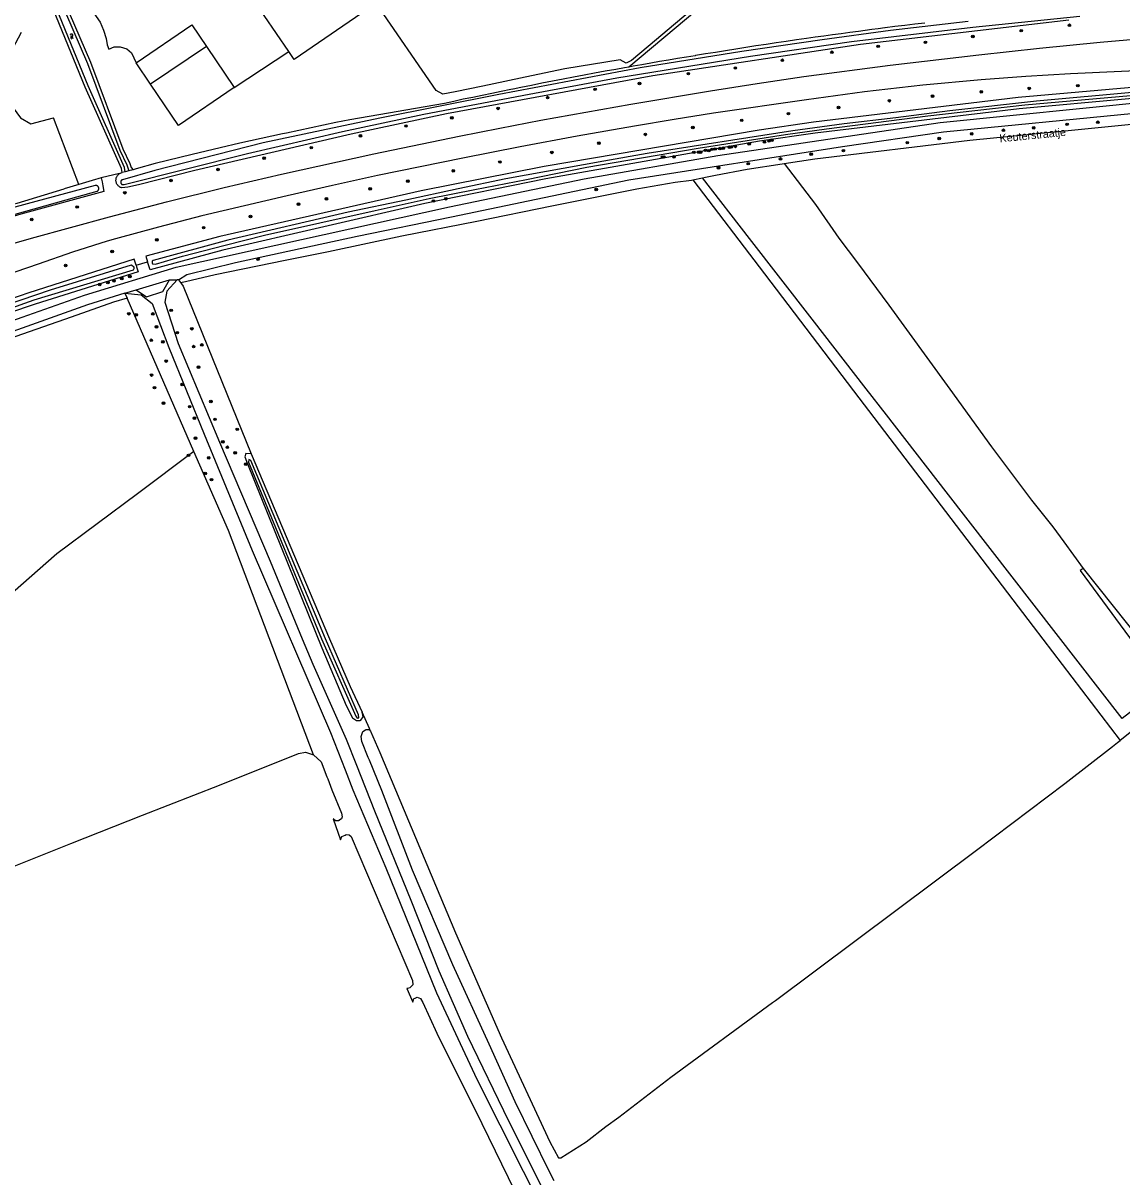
# Model space of a CAD drawing. Extents: x 126000 to 131009, y 393000 to 395500.
# Drawn here: x 130474.3 to 130817.4, y 393231.5 to 393591.8 of the extents above; entities that cross this region are included whole.
import ezdxf

# ---------------------------------------------------------------- set-up
doc = ezdxf.new("R2010")
doc.units = 0
for name, color, linetype in [('gg-anno-openbare ruimte label', 7, 'Continuous'), ('gg-bbg-bijgebouw', 7, 'Continuous'), ('gg-bbg-gedigitaliseerde bijgebouw', 7, 'Continuous'), ('gg-bbg-hoofdgebouw', 7, 'Continuous'), ('gg-bbg-luifel en loopbrug', 7, 'Continuous'), ('gg-knt-bronhoudergrens', 7, 'Continuous'), ('gg-knt-verharding', 7, 'Continuous'), ('gg-kntw-bovenkant insteek waterloop', 7, 'Continuous'), ('gg-kntw-waterlijn', 7, 'Continuous'), ('gt-grn-vlakafsluiter', 7, 'Continuous'), ('gt-symb-boom', 7, 'Continuous'), ('gt-symb-watersymbool', 7, 'Continuous'), ('gx-grn-maaiveld', 7, 'Continuous')]:
    doc.layers.add(name, color=color, linetype=linetype)

# ---------------------------------------------------------------- blocks, each defined once
blk = doc.blocks.new('gt0-BOOM')
at = {"layer": 'gt-symb-boom'}
for radius in [0.4, 0.2]:
    blk.add_circle((0, 0), radius, dxfattribs=at)
blk = doc.blocks.new('gt0-WA')
at = {"layer": 'gt-symb-watersymbool'}
for centre, start, end in [((-0.32, 0.02), 28.0725, 151.9275), ((0.43, 0.42), 208.0725, 331.9275), ((-0.32, -0.43), 28.0725, 151.9275), ((0.43, -0.03), 208.0725, 331.9275)]:
    blk.add_arc(centre, 0.425, start, end, dxfattribs=at)

msp = doc.modelspace()

# ---------------------------------------------------------------- linework, layer by layer
at = {"layer": 'gg-bbg-bijgebouw'}
msp.add_line((130509.63, 393579.36), (130527.06, 393591.23), dxfattribs=at)
at = {"layer": 'gg-bbg-gedigitaliseerde bijgebouw'}
for p, q in [((130527.06, 393591.23), (130531.59, 393584.52)), ((130531.59, 393584.52), (130514.14, 393572.72)), ((130514.14, 393572.72), (130509.63, 393579.36))]:
    msp.add_line(p, q, dxfattribs=at)
at = {"layer": 'gg-bbg-hoofdgebouw'}
msp.add_line((130557.26, 393582.98), (130523.82, 393631.98), dxfattribs=at)
msp.add_lwpolyline([(130583.77, 393597.35), (130559, 393580.44), (130557.26, 393582.98)], dxfattribs=at)
at = {"layer": 'gg-bbg-luifel en loopbrug'}
msp.add_line((130531.59, 393584.52), (130540.28, 393571.67), dxfattribs=at)
msp.add_lwpolyline([(130540.28, 393571.67), (130522.86, 393559.86), (130514.14, 393572.72)], dxfattribs=at)
at = {"layer": 'gg-knt-bronhoudergrens'}
msp.add_line((130491.74, 393541.4), (130483.81, 393562.27), dxfattribs=at)
for points in [[(130552.16, 393722.27), (130584.04, 393698.66), (130604.99, 393683.81), (130621.54, 393672.08), (130625.58, 393669.09), (130631.07, 393665.32), (130657.8, 393645.54), (130688.82, 393622.53), (130701.85, 393612.34), (130701.65, 393611.68), (130669.54, 393584.49), (130664.28, 393580.13), (130662.62, 393579.33), (130660.77, 393580.32), (130643.51, 393577.55), (130633.12, 393575.36), (130617.91, 393572.09), (130609.24, 393570.3), (130605.41, 393569.61), (130603.29, 393570.8), (130584.64, 393597.79), (130549.25, 393650.51)], [(130473.71, 393588.82), (130469.23, 393580.42), (130467.98, 393575.28), (130468.9, 393568.49), (130473.56, 393562.18), (130476.79, 393560.38), (130483.81, 393562.27)]]:
    msp.add_lwpolyline(points, dxfattribs=at)
at = {"layer": 'gg-knt-verharding'}
msp.add_line((130540.28, 393571.67), (130557.26, 393582.98), dxfattribs=at)
msp.add_lwpolyline([(130477.63, 393624.43), (130493.01, 393599.91), (130498.37, 393592.09), (130499.48, 393589.58), (130500.26, 393586.97), (130500.58, 393585.04), (130501.13, 393583.7), (130502.8, 393584.36), (130504.67, 393584.4), (130506.72, 393583.72), (130508.16, 393582.51), (130509.63, 393579.36)], dxfattribs=at)
at = {"layer": 'gg-kntw-bovenkant insteek waterloop'}
for p, q in [((130491.74, 393541.4), (130487.14, 393540.01)), ((130495.86, 393542.64), (130491.74, 393541.4))]:
    msp.add_line(p, q, dxfattribs=at)
for points in [[(130478.08, 393620.09), (130479.02, 393617.53), (130495.33, 393579.59), (130505.47, 393552.56), (130507.65, 393547.93), (130508.04, 393546.66), (130508.68, 393545.98)], [(130505.25, 393545.17), (130505.07, 393546.38), (130493.73, 393571.8), (130479.35, 393606.99), (130475.3, 393616.24), (130474.95, 393616.97)]]:
    msp.add_lwpolyline(points, dxfattribs=at)
at = {"layer": 'gg-kntw-waterlijn'}
for points in [[(130477.3, 393619.31), (130478.09, 393617.16), (130494.4, 393579.21), (130504.54, 393552.17), (130506.72, 393547.57), (130507.31, 393545.65)], [(130506.22, 393545.4), (130506.04, 393546.66), (130494.65, 393572.2), (130480.27, 393607.38), (130476.21, 393616.66), (130475.69, 393617.71)]]:
    msp.add_lwpolyline(points, dxfattribs=at)
at = {"layer": 'gt-grn-vlakafsluiter'}
for p, q in [((130506.22, 393545.4), (130505.25, 393545.17)), ((130507.31, 393545.65), (130506.22, 393545.4)), ((130508.68, 393545.98), (130507.31, 393545.65))]:
    msp.add_line(p, q, dxfattribs=at)
at = {"layer": 'gx-grn-maaiveld'}
for p, q in [((130498.72, 393543.5), (130495.86, 393542.64)), ((130504.47, 393544.81), (130498.72, 393543.5)), ((130504.47, 393544.81), (130505.25, 393545.17)), ((130683.41, 393542.87), (130686.46, 393543.47)), ((130509.64, 393516.22), (130513.22, 393517.26)), ((130509.63, 393508.56), (130520.04, 393511.63)), ((130520.04, 393511.63), (130522.39, 393511.63)), ((130522.83, 393511.63), (130522.39, 393511.63)), ((130522.83, 393511.63), (130523.46, 393510.77)), ((130506.1, 393507.45), (130509.63, 393508.56)), ((130506.1, 393507.45), (130506.78, 393505.9)), ((130524.28, 393509.65), (130545.56, 393457.33)), ((130527.67, 393458.07), (130506.78, 393505.9))]:
    msp.add_line(p, q, dxfattribs=at)
for points in [[(130797.88, 393626.07), (130794.55, 393621.98), (130783.54, 393612.5), (130767.27, 393623.2), (130739.9, 393642.98), (130692.39, 393602.4), (130663.44, 393578.07)], [(130769.4, 393592.29), (130745.21, 393589.53), (130723.83, 393586.62), (130698.75, 393582.96), (130666.98, 393577.8), (130622.84, 393569.51), (130585.77, 393562.07), (130549.26, 393554.39), (130515.51, 393545.81), (130505.41, 393542.91), (130505.35, 393542.89), (130505.28, 393542.87), (130505.22, 393542.84), (130505.16, 393542.81), (130505.11, 393542.77), (130505.05, 393542.72), (130505.01, 393542.68), (130504.96, 393542.62), (130504.92, 393542.57), (130504.89, 393542.51), (130504.86, 393542.45), (130504.84, 393542.38), (130504.82, 393542.32), (130504.8, 393542.25), (130504.8, 393542.18), (130504.8, 393542.11), (130504.8, 393542.05), (130504.81, 393541.98), (130504.81, 393541.98), (130504.83, 393541.91), (130504.85, 393541.85), (130504.88, 393541.78), (130504.91, 393541.73), (130504.95, 393541.67), (130505, 393541.61), (130505.04, 393541.57), (130505.1, 393541.52), (130505.15, 393541.48), (130505.21, 393541.45), (130505.27, 393541.42), (130505.33, 393541.39), (130505.4, 393541.37), (130505.47, 393541.36), (130505.53, 393541.35), (130505.6, 393541.35), (130505.67, 393541.35), (130505.74, 393541.36), (130505.81, 393541.38), (130505.87, 393541.4), (130505.93, 393541.43), (130544.45, 393551.12), (130574.1, 393558), (130599.51, 393563.36), (130632.31, 393569.63), (130659.68, 393574.74), (130701.44, 393581.52), (130733.05, 393586.03), (130770.93, 393590.56), (130804.3, 393594.01)], [(130800.84, 393592.73), (130735.77, 393585.08), (130670.98, 393575.31), (130606.55, 393563.42), (130576.75, 393557.17), (130527.97, 393545.81), (130510.37, 393541.25), (130507.05, 393540.55), (130505.12, 393540.35), (130504.92, 393540.42), (130504.72, 393540.51), (130504.53, 393540.61), (130504.35, 393540.73), (130504.18, 393540.87), (130504.02, 393541.02), (130503.88, 393541.18), (130503.75, 393541.35), (130503.64, 393541.54), (130503.54, 393541.73), (130503.54, 393541.76), (130503.47, 393541.94), (130503.4, 393542.15), (130503.36, 393542.36), (130503.34, 393542.57), (130503.33, 393542.79), (130503.35, 393543.01), (130503.38, 393543.22), (130503.43, 393543.43), (130503.51, 393543.64), (130503.6, 393543.84), (130503.7, 393544.03), (130503.83, 393544.22), (130503.97, 393544.39), (130504.12, 393544.54), (130504.29, 393544.69), (130504.47, 393544.81)], [(130755.86, 393591.83), (130752.76, 393591.46), (130749.67, 393591.08), (130746.57, 393590.69), (130743.48, 393590.3), (130743.43, 393590.29), (130741.37, 393590.03), (130739.32, 393589.76), (130737.27, 393589.49), (130735.22, 393589.22), (130735.2, 393589.22), (130735.18, 393589.22), (130732.47, 393588.86), (130729.76, 393588.49), (130727.06, 393588.12), (130724.35, 393587.74), (130721.65, 393587.36), (130718.95, 393586.98), (130715.79, 393586.53), (130712.63, 393586.07), (130709.48, 393585.6), (130706.32, 393585.12), (130703.17, 393584.65), (130700.01, 393584.16), (130696.86, 393583.67), (130693.71, 393583.17), (130690.56, 393582.67), (130687.41, 393582.16), (130684.26, 393581.64), (130684.22, 393581.63), (130681.44, 393581.17), (130678.66, 393580.71), (130675.88, 393580.24), (130673.1, 393579.76), (130670.32, 393579.28), (130670.3, 393579.28), (130667.58, 393578.8), (130664.85, 393578.32), (130663.44, 393578.07)], [(130450.77, 393517.14), (130476.95, 393524.69), (130501.26, 393531.31), (130519.14, 393535.98), (130537.07, 393540.44), (130555.06, 393544.68), (130583.86, 393550.98), (130610.45, 393556.5), (130623.21, 393559.03), (130635.99, 393561.46), (130664.12, 393566.5), (130689.02, 393570.61), (130703.54, 393572.93), (130718.08, 393575.09), (130745.05, 393578.62), (130772.78, 393581.91), (130791.72, 393583.96), (130810.68, 393585.81), (130829.66, 393587.47)], [(130830.99, 393577.31), (130801.34, 393575.95), (130787.39, 393575.13), (130773.45, 393574.1), (130755.25, 393572.42), (130737.08, 393570.35), (130718.96, 393567.87), (130689.91, 393563.63), (130677.59, 393561.7), (130665.28, 393559.66), (130647.37, 393556.51), (130629.5, 393553.15), (130611.67, 393549.58), (130585.03, 393544.17), (130570.92, 393541.1), (130556.83, 393537.9), (130530.12, 393531.58), (130516.62, 393528.11), (130503.16, 393524.48), (130500.61, 393523.72), (130489.77, 393520.31), (130479.04, 393516.57), (130454.32, 393508.1)], [(130663.44, 393578.07), (130662.13, 393577.83), (130659.41, 393577.35), (130659.39, 393577.34), (130656.09, 393576.74), (130652.8, 393576.13), (130649.5, 393575.52), (130646.21, 393574.9), (130642.92, 393574.27), (130639.63, 393573.64), (130636.34, 393573), (130633.05, 393572.35), (130629.77, 393571.7), (130629.74, 393571.69), (130629.73, 393571.69), (130627.35, 393571.21), (130627.26, 393571.2), (130626.58, 393571.06), (130623.62, 393570.46), (130620.66, 393569.85), (130617.7, 393569.24), (130614.74, 393568.62), (130611.78, 393568), (130608.82, 393567.37), (130605.87, 393566.73), (130576.37, 393561.62), (130572.01, 393560.71), (130572, 393560.71), (130571.99, 393560.71), (130556.58, 393557.48), (130555.38, 393557.23), (130541.99, 393554.34), (130535.89, 393552.87), (130527.12, 393550.76), (130515.55, 393547.97), (130509.68, 393546.32), (130508.68, 393545.98)], [(130896.39, 393574.35), (130896.4, 393575.91), (130842.39, 393573.5), (130819.35, 393571.61), (130785.07, 393568.53), (130721.17, 393560.86), (130704.15, 393558.39), (130637.03, 393547.05), (130598.68, 393539.43), (130535.74, 393525.2), (130512.68, 393519.06), (130513.22, 393517.26)], [(130830.95, 393569.11), (130819.62, 393568.14), (130785.38, 393565), (130721.62, 393557.48), (130704.29, 393554.98), (130637.52, 393543.21), (130599.82, 393535.51), (130536.71, 393520.9), (130513.97, 393514.77), (130513.41, 393516.65), (130513.22, 393517.26)], [(130821.82, 393570.21), (130790.72, 393567.38), (130763.67, 393564.44), (130746.86, 393562.27), (130730.68, 393560.32), (130714.71, 393558.14), (130669.25, 393551.04), (130655.65, 393548.73), (130625.05, 393543.17), (130610.14, 393540.04), (130593.82, 393536.51), (130575.84, 393532.75), (130538.28, 393524.02), (130514.96, 393517.67), (130514.67, 393517.44), (130514.59, 393517.05), (130514.62, 393516.97), (130514.79, 393516.58), (130515.7, 393516.55), (130524.12, 393519.07), (130537.44, 393522.49), (130549.66, 393525.53)], [(130549.66, 393525.53), (130584.29, 393533.31), (130601.1, 393536.98), (130615.44, 393539.87), (130631.49, 393542.94), (130650.37, 393546.77), (130685.14, 393552.72), (130712.38, 393557.01), (130725.17, 393558.77), (130756.85, 393562.8), (130787.09, 393566.23), (130820.14, 393569.17)], [(130433.99, 393485.86), (130444.86, 393489.72), (130474, 393499.93), (130493.52, 393506.86), (130522.13, 393515.55), (130607.51, 393534.42), (130649.56, 393543.22), (130691.26, 393550.47), (130760.7, 393560.81), (130827.02, 393567.45), (130831.42, 393567.59)], [(130522.83, 393511.63), (130525.45, 393513.33), (130540.68, 393517.09), (130578.61, 393525.29), (130608.11, 393531.34), (130663.52, 393542.89), (130730.15, 393553.23), (130761.7, 393557.82), (130821.4, 393563.69)], [(130711.93, 393547.95), (130721.52, 393549.39), (130769.92, 393555.2), (130802.7, 393558.5), (130825.61, 393560.79), (130832.22, 393560.55)], [(130686.46, 393543.47), (130687.42, 393543.66), (130690.57, 393544.28), (130700.38, 393546.22), (130711.32, 393547.86), (130711.93, 393547.95)], [(130711.93, 393547.95), (130721.72, 393535.11), (130729.04, 393524.69), (130734.92, 393516.9), (130744.62, 393503.77), (130756.57, 393487.35), (130763.72, 393477.46), (130776.7, 393459.53), (130789.19, 393442.85), (130795.88, 393434.52), (130799.32, 393429.79), (130805.3, 393421.49)], [(130498.72, 393543.5), (130498.97, 393542.21), (130499.21, 393540.98), (130499.57, 393539.17), (130473.6, 393532.16), (130428.54, 393518.67), (130426.82, 393519.11), (130424.73, 393521.25), (130422.19, 393529.53), (130422.15, 393529.65)], [(130805.3, 393421.49), (130804.39, 393420.92), (130830.84, 393384.99), (130817.52, 393374.64), (130762.53, 393445.48), (130743.93, 393469.44), (130737.62, 393477.57), (130720.75, 393499.3), (130701.12, 393524.58), (130686.46, 393543.47)], [(130437.61, 393525.92), (130447.28, 393528.6), (130468.39, 393534.45), (130471.52, 393535.32), (130472.5, 393535.59), (130487.14, 393540.01)], [(130446.93, 393525.16), (130491.1, 393537.5), (130497.5, 393539.3), (130497.57, 393539.35), (130497.63, 393539.4), (130497.7, 393539.46), (130497.75, 393539.52), (130497.8, 393539.59), (130497.85, 393539.66), (130497.88, 393539.74), (130497.92, 393539.82), (130497.94, 393539.9), (130497.96, 393539.98), (130497.97, 393540.06), (130497.97, 393540.15), (130497.97, 393540.23), (130497.96, 393540.31), (130497.94, 393540.4), (130497.91, 393540.48), (130497.88, 393540.55), (130497.84, 393540.63), (130497.81, 393540.68), (130497.79, 393540.7), (130497.74, 393540.77), (130497.69, 393540.83), (130497.62, 393540.89), (130497.56, 393540.94), (130497.49, 393540.98), (130497.41, 393541.02), (130497.33, 393541.05), (130497.25, 393541.08), (130497.17, 393541.1), (130497.09, 393541.11), (130497.01, 393541.11), (130496.92, 393541.11), (130496.84, 393541.1), (130471.78, 393534.32)], [(130523.46, 393510.77), (130525, 393511.16), (130534.32, 393513.25), (130556.17, 393517.78), (130569.7, 393520.44), (130592.63, 393525.42), (130615.97, 393529.98), (130639.41, 393534.71), (130665.97, 393540.06), (130677.98, 393542.12), (130683, 393542.79), (130683.41, 393542.87)], [(130683.41, 393542.87), (130705.83, 393513.46), (130733.68, 393476.92), (130789.71, 393403.42), (130816.87, 393367.79)], [(130509.64, 393516.22), (130509.06, 393518.05), (130476.12, 393507.54), (130445.8, 393497.12), (130432.82, 393492.07), (130432.51, 393491.62), (130432.54, 393490.8)], [(130509.64, 393516.22), (130509.79, 393515.72), (130510.28, 393514.18), (130478.11, 393504.07), (130445.28, 393493.03), (130435.25, 393489.58), (130434.47, 393489.71), (130433.3, 393490.15), (130433.01, 393490.4), (130432.54, 393490.8)], [(130434.5, 393490.48), (130434.29, 393490.82), (130434.06, 393491.21), (130434.66, 393491.46), (130445.62, 393495.68), (130459.61, 393500.55), (130482.9, 393508.49), (130508.17, 393516.3), (130508.92, 393515.66), (130508.93, 393515.49), (130508.96, 393515.07), (130508.75, 393514.69), (130477.68, 393505.24), (130445.36, 393493.7), (130435.01, 393490.22), (130434.5, 393490.48)], [(130509.63, 393508.56), (130512.91, 393506.33), (130517.92, 393508.02), (130520.04, 393511.63)], [(130522.39, 393511.63), (130519.23, 393508.05), (130518.55, 393504.64), (130522.74, 393491.7), (130535.68, 393460.91), (130551.48, 393423.83), (130561.47, 393399.55), (130564.82, 393391.67), (130575.16, 393368.24), (130578.42, 393360.06), (130584.11, 393345.78), (130595.42, 393317.94), (130604.15, 393295.91), (130613.1, 393275.49), (130625.92, 393249.05), (130636.8, 393227.24), (130648.21, 393205.1), (130662.75, 393180.82), (130673.84, 393161.69), (130686.33, 393141.92), (130703.58, 393116.62), (130712.36, 393104.38), (130727.45, 393080.44)], [(130523.46, 393510.77), (130523.75, 393510.37), (130524.28, 393509.65)], [(130506.1, 393507.45), (130494.45, 393503.8), (130468.18, 393494.48), (130445.83, 393486.3), (130444.43, 393485.73)], [(130506.1, 393507.45), (130511.24, 393506.99), (130514.59, 393504.29), (130519.83, 393490.5), (130530.86, 393463.42), (130545.86, 393427.16), (130570.32, 393370.28), (130574.86, 393358.66), (130577.33, 393352.33), (130587.57, 393328.04), (130603.41, 393289.03), (130616.01, 393262.05), (130637.66, 393219.07), (130648.33, 393199.19), (130658.23, 393182.1), (130675.14, 393153.62), (130684.29, 393139.66), (130700.9, 393114.7), (130714.03, 393095.18), (130723.78, 393079.22), (130735.73, 393062.04), (130777.97, 393000)], [(130506.78, 393505.9), (130502.53, 393504.65), (130489.29, 393500), (130474.15, 393494.68), (130460.07, 393489.73), (130444.23, 393484.16)], [(130527.67, 393458.07), (130510.01, 393444.86), (130484.9, 393426.09), (130471.01, 393413.85), (130465.19, 393409.61)], [(130565.05, 393363.35), (130538.45, 393433.4), (130527.67, 393458.07)], [(130545.56, 393457.33), (130543.85, 393457.42), (130543.53, 393456.41), (130544.37, 393454.14), (130567.58, 393396.69), (130575.23, 393378.76), (130577.14, 393374.87), (130578.48, 393374.03), (130579.56, 393374.08), (130579.83, 393374.1), (130580.53, 393375.16), (130580.25, 393376.64)], [(130545.56, 393457.33), (130570.02, 393399.54), (130576.5, 393384.69), (130580.25, 393376.64)], [(130579.02, 393375.84), (130568.77, 393399.54), (130545.45, 393455.2), (130544.83, 393455.51), (130544.67, 393454.73), (130567.49, 393399.54), (130578.19, 393375.34), (130578.69, 393374.76), (130579.09, 393374.88), (130579.19, 393374.9), (130579.02, 393375.84)], [(130805.3, 393421.49), (130819.2, 393404.06), (130825.17, 393396.59), (130836.32, 393382.95), (130836.72, 393382.46)], [(130836.72, 393382.46), (130832.57, 393379.52), (130820.41, 393370.55), (130816.87, 393367.79)], [(130582.8, 393370.74), (130582.46, 393371.52), (130580.25, 393376.64)], [(130430.38, 393371.28), (130453.87, 393340.5), (130462.21, 393329.06), (130463.19, 393327.85), (130464.34, 393326.45), (130466.31, 393326.73), (130467.94, 393327.09), (130475.14, 393329.99), (130489.26, 393335.66), (130511.58, 393344.44), (130535.67, 393353.79), (130560.31, 393363.77), (130562.5, 393364.13), (130565.05, 393363.35)], [(130640.15, 393230.25), (130638.57, 393233.27), (130627.95, 393254.95), (130619.88, 393272.96), (130608.48, 393297.75), (130595.88, 393327.27), (130586.32, 393352.2), (130582.46, 393361.65), (130582.13, 393362.45), (130580.09, 393367.45), (130579.87, 393369.08), (130580.37, 393370.63), (130581.3, 393371.16), (130581.5, 393371.27), (130582.35, 393371.22), (130582.8, 393370.74)], [(130582.8, 393370.74), (130585.71, 393364), (130609.33, 393307.75), (130623.72, 393274.97), (130638.81, 393242.49), (130641.5, 393237.42), (130642.24, 393237.5), (130650.18, 393242.51), (130656.32, 393247.25), (130660.37, 393250.14), (130676.57, 393262.61), (130708.32, 393285.95), (130709.23, 393286.62), (130772.08, 393333.56), (130799.59, 393354.33), (130814.47, 393365.93), (130816.08, 393367.18), (130816.87, 393367.79)], [(130565.05, 393363.35), (130567.45, 393361.16), (130569.2, 393356.43), (130569.44, 393355.78), (130570.71, 393352.34), (130573.76, 393345.13), (130573.97, 393343.93), (130573.76, 393343.29), (130572.95, 393342.76), (130572.91, 393342.73), (130571.92, 393342.73), (130571.14, 393343.29), (130573.49, 393336.78), (130573.91, 393337.84), (130574.9, 393338.26), (130575.25, 393338.41), (130576.17, 393338.34), (130576.73, 393337.84), (130595.92, 393292.87), (130596.06, 393291.46), (130595.22, 393290.61), (130595.14, 393290.54), (130594.4, 393290.38), (130594.16, 393290.32), (130596.07, 393286.09), (130596.18, 393286.46), (130596.39, 393287.17), (130596.8, 393287.35), (130597.36, 393287.6), (130598.43, 393287.17), (130599.19, 393285.99), (130603.5, 393276.42), (130617.61, 393248.16), (130627.84, 393227.09)]]:
    msp.add_lwpolyline(points, dxfattribs=at)

# ---------------------------------------------------------------- block references
at = {"layer": 'gt-symb-boom'}
for p in [(130801.05, 393591.13), (130770.9, 393587.61), (130786.01, 393589.45), (130726.89, 393582.7), (130741.34, 393584.53), (130756.08, 393585.78), (130711.41, 393580.2), (130682.07, 393576.02), (130696.74, 393577.78), (130666.81, 393572.94), (130803.68, 393572.26), (130638.12, 393568.54), (130652.94, 393571.11), (130758.32, 393568.97), (130773.53, 393570.35), (130788.51, 393571.41), (130622.65, 393565.16), (130728.97, 393565.44), (130744.82, 393567.56), (130608.19, 393562.23), (130698.71, 393561.43), (130713.3, 393563.51), (130809.93, 393560.84), (130593.89, 393559.66), (130683.48, 393559.2), (130770.53, 393557.24), (130780.44, 393558.34), (130789.9, 393559.08), (130800.32, 393560.18), (130579.66, 393556.58), (130654.14, 393554.31), (130668.64, 393557.04), (130701.05, 393554.1), (130705.81, 393554.68), (130707.26, 393554.97), (130708.15, 393555.25), (130750.43, 393554.45), (130760.41, 393555.77), (130564.33, 393552.91), (130639.41, 393551.42), (130674, 393549.98), (130674.44, 393550), (130677.58, 393550.04), (130683.77, 393551.45), (130685.32, 393551.5), (130685.88, 393551.5), (130687.38, 393552.06), (130688.46, 393551.97), (130689.45, 393552.39), (130690.43, 393552.48), (130691.88, 393552.62), (130692.92, 393552.72), (130694.9, 393553.04), (130695.45, 393553.1), (130696.74, 393553.3), (130720.43, 393550.86), (130730.48, 393551.96), (130549.58, 393549.61), (130623.23, 393548.42), (130691.46, 393546.6), (130700.77, 393547.92), (130710.82, 393549.39), (130535.2, 393546.09), (130608.67, 393545.65), (130520.53, 393542.64), (130582.7, 393540.07), (130594.48, 393542.46), (130653.31, 393539.86), (130506.08, 393538.83), (130569.04, 393536.92), (130602.46, 393536.24), (130606.36, 393536.95), (130491.23, 393534.37), (130560.33, 393535.26), (130477.01, 393530.46), (130545.34, 393531.41), (130530.7, 393527.91), (130516.09, 393524.13), (130502.15, 393520.49), (130547.71, 393518.02), (130487.61, 393516.12), (130500.82, 393510.8), (130502.71, 393511.33), (130505.14, 393512.05), (130507.64, 393512.66), (130498.25, 393510.18), (130507.33, 393501.04), (130509.65, 393500.71), (130514.86, 393500.98), (130520.56, 393502.11), (130515.99, 393496.95), (130527.01, 393496.36), (130514.37, 393492.76), (130518, 393492.26), (130522.5, 393495.12), (130527.58, 393490.78), (130530.14, 393491.31), (130519, 393486.27), (130514.45, 393481.89), (130529.1, 393484.38), (130515.37, 393477.95), (130524.03, 393478.97), (130518.18, 393473.12), (130526.34, 393472.04), (130532.98, 393473.62), (130527.82, 393468.43), (130534.26, 393468.08), (130541.2, 393464.94), (130528.18, 393462.21), (130536.72, 393461.05), (130525.98, 393456.84), (130538.11, 393459.35), (130540.57, 393457.6), (130532.29, 393456.03), (130543.84, 393454.07), (130531.17, 393451.16), (130533.14, 393449.23)]:
    msp.add_blockref('gt0-BOOM', p, dxfattribs=at)
at = {"layer": 'gt-symb-watersymbool', "rotation": -69.44395478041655}
msp.add_blockref('gt0-WA', (130489.51, 393587.74), dxfattribs=at)

# ---------------------------------------------------------------- texts
at = {"layer": 'gg-anno-openbare ruimte label'}
msp.add_text('Keuterstraatje', height=2.5, rotation=5.7, dxfattribs=at).set_placement((130779.35, 393554.55))

doc.saveas('drawing.dxf')
